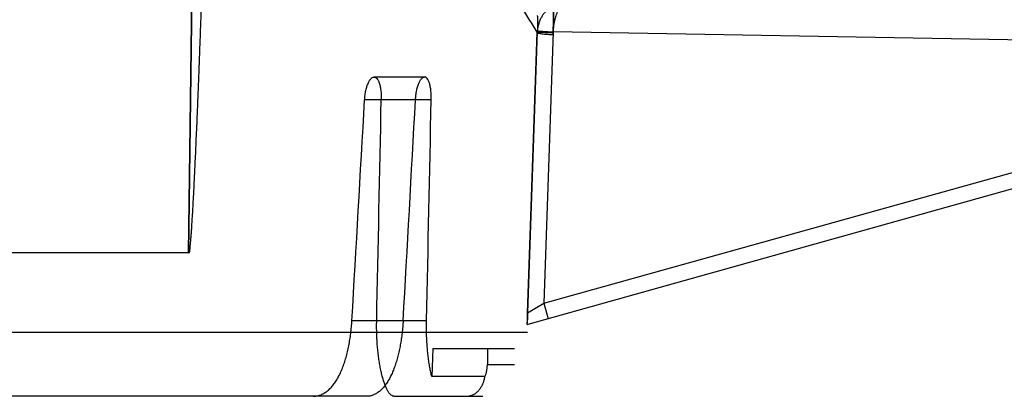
# Model space of a CAD drawing. Header units: millimetres. Extents: x 0 to 297, y 0 to 210.
# Tile 283 of 455: x 146.063 to 146.496, y 159.128 to 159.294. Entities that reach past the tile are written whole.
import ezdxf

# ---------------------------------------------------------------- set-up
doc = ezdxf.new("R2010")
doc.units = ezdxf.units.MM
doc.header["$LTSCALE"] = 16.335
doc.layers.add('INTFCLR_144815', color=7, linetype='CONTINUOUS')

msp = doc.modelspace()

# ---------------------------------------------------------------- linework, layer by layer
at = {"layer": 'INTFCLR_144815', "color": 9, "linetype": 'Continuous'}
for p, q in [((146.1423717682, 159.5854204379), (146.1375090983, 159.1914782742)), ((146.1375095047, 159.1914782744), (146.1423713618, 159.5854204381)), ((146.7636077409, 159.2932305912), (146.2863621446, 159.1600378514)), ((146.2905694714, 159.2885349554), (146.2862552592, 159.1650802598)), ((146.2862552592, 159.1650802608), (146.2905583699, 159.2882172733)), ((146.2905583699, 159.2882172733), (146.2975490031, 159.2879729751)), ((146.2905956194, 159.2888514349), (146.2975673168, 159.2882905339)), ((146.2975601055, 159.2882906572), (146.2934007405, 159.1692697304)), ((146.6949434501, 159.2813348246), (146.2975601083, 159.2882906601)), ((146.2934007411, 159.1692697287), (146.6949434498, 159.2813348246)), ((146.2411605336, 159.2684782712), (146.2188891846, 159.2684782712)), ((146.2440249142, 159.2585277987), (146.2147691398, 159.2585277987)), ((146.2862552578, 159.1650802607), (146.2934007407, 159.1692697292)), ((146.2862552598, 159.1650802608), (146.2934007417, 159.1692697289)), ((146.2934007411, 159.1692697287), (146.2952824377, 159.1625273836)), ((146.2419674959, 159.1616465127), (146.2091998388, 159.1616465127)), ((146.2687005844, 159.1424782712), (146.2806077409, 159.1424782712)), ((146.2156203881, 159.1284782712), (146.1921750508, 159.1284782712)), ((146.2276456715, 159.1284782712), (146.2666077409, 159.1284782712))]:
    msp.add_line(p, q, dxfattribs=at)
at = {"layer": 'INTFCLR_144815', "color": 7, "linetype": 'Continuous'}
msp.add_line((146.2905694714, 159.2885349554), (146.2975601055, 159.2882906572), dxfattribs=at)
at = {"layer": 'INTFCLR_144815', "color": 6, "linetype": 'Continuous'}
for p, q in [((146.1379327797, 159.1914782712), (145.4127189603, 159.1914782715)), ((146.286287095, 159.1564782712), (145.3929283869, 159.1564782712)), ((146.2447179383, 159.1494782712), (146.2442720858, 159.1370960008)), ((146.2447179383, 159.1494782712), (146.2806077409, 159.1494782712)), ((146.2687005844, 159.1494782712), (146.2687005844, 159.1424782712)), ((146.267594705, 159.1370960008), (146.2442720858, 159.1370960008)), ((146.1921750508, 159.1284782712), (146.0198215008, 159.1284782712))]:
    msp.add_line(p, q, dxfattribs=at)
at = {"layer": 'INTFCLR_144815', "color": 9, "linetype": 'Continuous'}
for centre, radius, start, end in [((146.3045503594, 159.2877135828), 0.0140010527, 175.3384861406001, 177.9383445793), ((146.3045586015, 159.2877280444), 0.0070138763, 175.4001298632, 177.9987791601)]:
    msp.add_arc(centre, radius, start, end, dxfattribs=at)
at = {"layer": 'INTFCLR_144815', "color": 6, "linetype": 'Continuous'}
msp.add_arc((146.2550221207, 159.142484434), 0.0136785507, 336.8007056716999, 359.9741853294, dxfattribs=at)
for centre, major_axis, start_param, end_param in [((145.8396077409, 173.2276190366), (0, 16.9499317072), -2.5496427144, -2.5394757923), ((145.8396077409, 164.3392163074), (0, 11.0273403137), -2.0595447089, -2.0496201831), ((145.8396077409, 173.7081218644), (0, 17.671052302), -2.5377874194, -2.5281979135), ((145.8396077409, 164.8197191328), (0, 11.7484609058), -2.0732771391, -2.0638918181)]:
    msp.add_ellipse(centre, major_axis=major_axis, ratio=0.0390783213, start_param=start_param, end_param=end_param, dxfattribs=at)
at = {"layer": 'INTFCLR_144815', "color": 9, "linetype": 'Continuous'}
for points, knots in [([(146.2905583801, 159.2882172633), (146.2899611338, 159.2891610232), (146.2881123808, 159.2920909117), (146.2854235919, 159.2963871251), (146.2831076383, 159.3001246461), (146.2817891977, 159.3022635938), (146.2808025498, 159.303868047), (146.2776991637, 159.3089336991), (146.2720661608, 159.3182637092), (146.2655049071, 159.3294463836), (146.2605134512, 159.3381849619), (146.2574302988, 159.3436675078), (146.2524408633, 159.3526403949), (146.2465452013, 159.3635783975), (146.2407154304, 159.3748817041), (146.2372644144, 159.3817438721), (146.2318839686, 159.3926383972), (146.2238467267, 159.4097408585), (146.2136302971, 159.4337165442), (146.2056945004, 159.4548678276), (146.200943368, 159.4692089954), (146.1988093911, 159.4760576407), (146.1974003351, 159.4806997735), (146.193618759, 159.4936821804), (146.1881825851, 159.5154971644), (146.18428724, 159.5378066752), (146.1825566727, 159.5517489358), (146.1819946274, 159.5569228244), (146.1812280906, 159.5647303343), (146.1800826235, 159.5806481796), (146.1799030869, 159.5953114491), (146.1801506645, 159.6047225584)], [0, 0, 0, 0, 0.0098482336, 0.0305482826, 0.0446902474, 0.0486188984, 0.0527041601, 0.06129888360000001, 0.1010024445, 0.148803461, 0.1756205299, 0.1897403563, 0.2042669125, 0.266150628, 0.2992958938, 0.3164095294, 0.3338797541, 0.4064376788, 0.4830029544, 0.5636279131, 0.6055544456, 0.6162019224, 0.6268808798, 0.6483312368, 0.7354333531, 0.8249684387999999, 0.8478118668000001, 0.859310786, 0.8708579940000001, 0.9169864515, 1, 1, 1, 1]), ([(146.3044933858, 159.3021314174), (146.303737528, 159.3021147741), (146.3025973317, 159.3019935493), (146.3011098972, 159.3016458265), (146.2996245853, 159.3011666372), (146.2981809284, 159.3004921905), (146.2968082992, 159.2996271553), (146.295446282, 159.2985950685), (146.2941906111, 159.2973464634), (146.2930894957, 159.2959006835), (146.2923341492, 159.2946813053), (146.2916828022, 159.2933492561), (146.2909777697, 159.2914287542), (146.2906802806, 159.2898896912), (146.2905956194, 159.2888514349)], [0, 0, 0, 0, 0.1079174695, 0.1626896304, 0.2178622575, 0.3304784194, 0.3889029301, 0.4492238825, 0.574155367, 0.640046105, 0.7083316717, 0.7785588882, 0.8513071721, 1, 1, 1, 1]), ([(146.2975673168, 159.2882905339), (146.2976179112, 159.2893238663), (146.2977733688, 159.2908473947), (146.2981377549, 159.2928048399), (146.2984676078, 159.2941566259), (146.2988472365, 159.2954015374), (146.2993863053, 159.2968551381), (146.3001268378, 159.2984127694), (146.3011380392, 159.2999385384), (146.3022077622, 159.3010689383), (146.3033164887, 159.3018208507), (146.304112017, 159.3020782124), (146.3044933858, 159.3021314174)], [0, 0, 0, 0, 0.1890703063, 0.2791467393, 0.3637448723, 0.443223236, 0.5168566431, 0.6469571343, 0.7574710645, 0.8500644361, 0.9296289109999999, 1, 1, 1, 1])]:
    msp.add_open_spline(points, degree=3, knots=knots, dxfattribs=at)
at = {"layer": 'INTFCLR_144815', "color": 6, "linetype": 'Continuous'}
for points, knots in [([(146.1379327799, 159.1914782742), (146.1379861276, 159.1918424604), (146.1380844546, 159.1926130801), (146.1382171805, 159.1938339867), (146.1383469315, 159.1951840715), (146.1384763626, 159.1966699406), (146.1386070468, 159.1982995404), (146.1387401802, 159.2000823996), (146.1388767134, 159.2020295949), (146.1390174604, 159.2041535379), (146.1391631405, 159.2064678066), (146.1393144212, 159.2089872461), (146.1394719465, 159.2117281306), (146.1396363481, 159.2147081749), (146.1398082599, 159.2179466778), (146.1399883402, 159.2214649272), (146.1401772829, 159.2252864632), (146.1403758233, 159.2294373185), (146.1405847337, 159.2339460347), (146.1408048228, 159.2388437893), (146.1410369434, 159.2441646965), (146.1412819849, 159.249945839), (146.1415408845, 159.256227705), (146.1418146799, 159.2630557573), (146.142104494, 159.2704805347), (146.1424115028, 159.2785572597), (146.1427368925, 159.2873450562), (146.1430819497, 159.2969097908), (146.1434480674, 159.3073250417), (146.1438367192, 159.3186722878), (146.1442494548, 159.3310417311), (146.1446878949, 159.3445334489), (146.1451537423, 159.3592593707), (146.1456487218, 159.3753434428), (146.1461745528, 159.3929233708), (146.1467328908, 159.4121521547), (146.1473252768, 159.4332011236), (146.1479531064, 159.4562658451), (146.1486175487, 159.4815740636), (146.1490626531, 159.4992192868), (146.1492907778, 159.5084578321)], [0, 0, 0, 0, 0.0034810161, 0.0073460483, 0.0116144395, 0.0163078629, 0.0214516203, 0.0270756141, 0.0332159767, 0.0399122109, 0.0472066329, 0.0551462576, 0.06378247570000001, 0.0731710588, 0.08337259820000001, 0.0944534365, 0.1064881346, 0.1195585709, 0.1337546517, 0.1491746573, 0.1659253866, 0.1841245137, 0.2038983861, 0.2253860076, 0.2487521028, 0.2741710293, 0.3018260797, 0.3319188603, 0.3646875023, 0.40038823, 0.4392973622, 0.4817355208, 0.5280523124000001, 0.5786361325, 0.633921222, 0.6943872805, 0.7605672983, 0.8330687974, 0.9126006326, 1, 1, 1, 1]), ([(146.2147691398, 159.2585277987), (146.2147893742, 159.2588836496), (146.2148430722, 159.259588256), (146.2149631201, 159.2606337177), (146.2151207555, 159.2616537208), (146.2153155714, 159.2626407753), (146.2155462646, 159.26358324), (146.215809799, 159.2644727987), (146.2161036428, 159.2652992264), (146.2164243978, 159.266048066), (146.2168491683, 159.2668656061), (146.2173783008, 159.2676457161), (146.2180854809, 159.2682910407), (146.2186310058, 159.2684782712), (146.2188891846, 159.2684782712)], [0, 0, 0, 0, 0.09422095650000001, 0.1867477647, 0.2781187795, 0.3669854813, 0.452625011, 0.5345226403, 0.6121355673, 0.6843742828, 0.7496570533, 0.8556072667, 0.9317505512, 1, 1, 1, 1]), ([(146.2190249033, 159.2684782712), (146.2192978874, 159.2684782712), (146.2199165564, 159.2682380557), (146.2205986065, 159.2673879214), (146.2210419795, 159.2664228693), (146.2213516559, 159.2654720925), (146.2215624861, 159.2646396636), (146.2217387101, 159.263736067), (146.2218795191, 159.2627712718), (146.2219842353, 159.2617562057), (146.2220526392, 159.2607025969), (146.2220845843, 159.2596219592), (146.2220816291, 159.2588941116), (146.222074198, 159.2585277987)], [0, 0, 0, 0, 0.0743302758, 0.1682179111, 0.2904080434, 0.3622443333, 0.4402860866, 0.5240727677, 0.6128123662, 0.7056821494, 0.8018568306, 0.9002368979, 1, 1, 1, 1]), ([(146.2371234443, 159.2585277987), (146.2371433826, 159.258886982), (146.2371959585, 159.2595980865), (146.2373127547, 159.2606528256), (146.2374655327, 159.2616810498), (146.2376538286, 159.2626747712), (146.2378761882, 159.2636221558), (146.2381294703, 159.2645143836), (146.2384110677, 159.2653411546), (146.2387178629, 159.2660882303), (146.2391176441, 159.2668912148), (146.2396096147, 159.2676493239), (146.2402639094, 159.2682838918), (146.2407825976, 159.2684782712), (146.2410322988, 159.2684782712)], [0, 0, 0, 0, 0.0960821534, 0.190397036, 0.2833729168, 0.3736575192, 0.4604553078, 0.5432016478, 0.6212793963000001, 0.6936271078, 0.7587013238, 0.8608002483, 0.9333071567, 1, 1, 1, 1]), ([(146.2440249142, 159.2585277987), (146.2440326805, 159.2588976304), (146.2440367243, 159.2596317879), (146.2440077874, 159.2607204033), (146.2439439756, 159.2617790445), (146.2438456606, 159.2627960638), (146.2437132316, 159.2637604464), (146.243547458, 159.2646618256), (146.2433491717, 159.2654906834), (146.2430588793, 159.2664341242), (146.2426440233, 159.2673877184), (146.2420103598, 159.2682318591), (146.2414192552, 159.2684782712), (146.2411605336, 159.2684782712)], [0, 0, 0, 0, 0.1015903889, 0.2015874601, 0.2990242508, 0.3927967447, 0.4821296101, 0.5662803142, 0.6443985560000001, 0.716051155, 0.8371621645, 0.9289465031, 1, 1, 1, 1]), ([(146.2862552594, 159.1650802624), (146.2862577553, 159.1645451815), (146.286218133, 159.1635589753), (146.2864314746, 159.1621603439), (146.2856312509, 159.1598350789), (146.2863621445, 159.1600378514)], [0, 0, 0, 0, 0.3182438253, 0.5488806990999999, 1, 1, 1, 1]), ([(146.2863621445, 159.1600378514), (146.286005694, 159.1599383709), (146.2864902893, 159.1615772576), (146.2862308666, 159.1624439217), (146.2862742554, 159.1638374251), (146.2862575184, 159.1646285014), (146.2862552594, 159.1650802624)], [0, 0, 0, 0, 0.2200802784, 0.5178900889, 0.7313363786, 1, 1, 1, 1]), ([(146.1921750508, 159.1284782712), (146.1927025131, 159.1284782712), (146.193764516, 159.1285709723), (146.1953192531, 159.1289912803), (146.1968192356, 159.1296840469), (146.1982473, 159.130633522), (146.1996009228, 159.1318272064), (146.2008701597, 159.1332443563), (146.2020560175, 159.1348728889), (146.2031534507, 159.1366918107), (146.204162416, 159.1386864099), (146.205081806, 159.1408383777), (146.2059104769, 159.1431281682), (146.2066504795, 159.1455444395), (146.2073003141, 159.1480646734), (146.2078612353, 159.1506778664), (146.2083326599, 159.1533593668), (146.2087151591, 159.156093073), (146.2090087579, 159.1588600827), (146.2091457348, 159.160715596), (146.2091998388, 159.1616465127)], [0, 0, 0, 0, 0.0393248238, 0.0789950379, 0.1194961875, 0.1619672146, 0.2063999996, 0.2536951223, 0.3035212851, 0.3563779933, 0.4119052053, 0.4700388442, 0.5307412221, 0.5933699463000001, 0.6583728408, 0.7247227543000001, 0.7925832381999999, 0.8613134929, 0.9304786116, 1, 1, 1, 1]), ([(146.2316903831, 159.1616465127), (146.2316388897, 159.1607376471), (146.231510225, 159.1589312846), (146.2312392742, 159.1562426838), (146.2308917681, 159.1535971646), (146.230469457, 159.1510190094), (146.2299725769, 159.1485163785), (146.2294003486, 159.1460952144), (146.2287521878, 159.1437700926), (146.2280345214, 159.1415731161), (146.2272498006, 159.1395131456), (146.2263897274, 159.1375785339), (146.2254549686, 159.1357899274), (146.2244454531, 159.1341604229), (146.2233714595, 159.132713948), (146.2222216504, 159.1314483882), (146.2210040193, 159.1303855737), (146.2197218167, 159.129539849), (146.2183900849, 159.128929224), (146.2170174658, 159.1285600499), (146.2160861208, 159.1284782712), (146.2156203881, 159.1284782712)], [0, 0, 0, 0, 0.0689076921, 0.1370575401, 0.2045183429, 0.2708503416, 0.3347786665, 0.3976164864, 0.4591268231, 0.5174375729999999, 0.5725050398, 0.6259176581, 0.6776090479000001, 0.7251486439, 0.7708744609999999, 0.8137925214, 0.8543358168, 0.8928999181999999, 0.9296627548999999, 0.9647459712, 1, 1, 1, 1]), ([(146.2276456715, 159.1284782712), (146.227321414, 159.1284782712), (146.2267280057, 159.1286971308), (146.2260253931, 159.1293046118), (146.2253960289, 159.1300866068), (146.2247761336, 159.1311066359), (146.2242859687, 159.1321126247), (146.2238978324, 159.1330278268), (146.2236025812, 159.1337918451), (146.2233138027, 159.1346086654), (146.2230324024, 159.1354764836), (146.2227592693, 159.1363933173), (146.2224952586, 159.1373571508), (146.2222412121, 159.1383658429), (146.2219979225, 159.1394172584), (146.2217661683, 159.1405091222), (146.2215466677, 159.1416392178), (146.2213401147, 159.1428052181), (146.221147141, 159.1440048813), (146.2209683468, 159.1452358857), (146.2208042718, 159.1464960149), (146.2206554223, 159.1477829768), (146.2205222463, 159.1490946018), (146.2204051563, 159.1504286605), (146.2203045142, 159.1517830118), (146.2202206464, 159.1531554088), (146.2201538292, 159.1545436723), (146.2201042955, 159.1559455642), (146.2200722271, 159.1573589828), (146.2200577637, 159.1587818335), (146.2200610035, 159.1602121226), (146.2200749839, 159.1611678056), (146.220084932, 159.1616465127)], [0, 0, 0, 0, 0.0276504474, 0.050753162, 0.0789732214, 0.11280876, 0.1523735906, 0.1742816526, 0.1975707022, 0.2222066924, 0.2481505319, 0.2753572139, 0.3037763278, 0.3333607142, 0.3640517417, 0.3957973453, 0.4285365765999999, 0.4622147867, 0.4967694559, 0.5321464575, 0.5682838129, 0.6051278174, 0.642617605, 0.6807016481, 0.7193210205, 0.7584224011, 0.7979452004, 0.8378363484, 0.8780374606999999, 0.9184996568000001, 0.9591703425, 1, 1, 1, 1]), ([(146.2442720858, 159.1370960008), (146.2441084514, 159.1377440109), (146.2437958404, 159.1390943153), (146.2433828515, 159.1412002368), (146.2430137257, 159.1434458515), (146.2426927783, 159.1458148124), (146.2424241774, 159.1482887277), (146.2422114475, 159.1508520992), (146.2420568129, 159.1534856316), (146.2419621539, 159.1561738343), (146.2419288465, 159.1589000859), (146.2419477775, 159.1607282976), (146.2419674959, 159.1616465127)], [0, 0, 0, 0, 0.0810917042, 0.1681233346, 0.2603389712, 0.3571699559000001, 0.4581419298, 0.5622315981, 0.6692237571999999, 0.7781913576, 0.8885663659, 1, 1, 1, 1]), ([(146.2592763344, 159.1284782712), (146.2596346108, 159.1284782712), (146.2603174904, 159.1285289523), (146.2613370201, 159.12875467), (146.2623735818, 159.1291451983), (146.2634490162, 159.129760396), (146.2644936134, 159.1306145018), (146.2654314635, 159.1316712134), (146.2662177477, 159.1328822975), (146.2668457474, 159.1342088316), (146.2673128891, 159.1356195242), (146.2675174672, 159.136598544), (146.267594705, 159.1370960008)], [0, 0, 0, 0, 0.0823299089, 0.1566418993, 0.2392793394, 0.3359174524, 0.4400203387, 0.5479536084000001, 0.6592840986, 0.7707013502, 0.8843175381, 1, 1, 1, 1])]:
    msp.add_open_spline(points, degree=3, knots=knots, dxfattribs=at)
at = {"layer": 'INTFCLR_144815', "color": 7, "linetype": 'Continuous'}
for points, knots in [([(146.2975268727, 159.2869754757), (146.2975514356, 159.2878508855), (146.2975828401, 159.289162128), (146.2976337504, 159.2913071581), (146.2976680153, 159.2929749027), (146.2976959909, 159.2945877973), (146.297718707, 159.2960550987), (146.2977327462, 159.297704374), (146.2977535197, 159.2995984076), (146.2976902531, 159.3010651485), (146.2977179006, 159.3019849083), (146.2976333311, 159.3022514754)], [0, 0, 0, 0, 0.1719227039, 0.2574873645, 0.4212190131, 0.4993867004, 0.5741797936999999, 0.7092638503, 0.8234306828, 0.945098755, 1, 1, 1, 1]), ([(146.2976333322, 159.302251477), (146.2976779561, 159.3018523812), (146.2977393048, 159.3009040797), (146.2977389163, 159.2992087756), (146.2977348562, 159.2974847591), (146.297714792, 159.2958463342), (146.2976939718, 159.294460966), (146.2976675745, 159.2929943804), (146.2976363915, 159.2914640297), (146.2976007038, 159.2898890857), (146.2975741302, 159.2888261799), (146.2975601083, 159.2882906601)], [0, 0, 0, 0, 0.0861064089, 0.2041532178, 0.3639661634, 0.4565138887, 0.556118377, 0.6615965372, 0.7716038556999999, 0.8849244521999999, 1, 1, 1, 1]), ([(146.2905249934, 159.2955168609), (146.290581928, 159.2954270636), (146.2905983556, 159.2950765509), (146.2906557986, 159.2944279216), (146.2906619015, 159.2934390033), (146.2906616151, 159.29229667), (146.2906302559, 159.2904109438), (146.2905888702, 159.2889495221), (146.2905476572, 159.2878774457)], [0, 0, 0, 0, 0.0416955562, 0.1302457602, 0.2608296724, 0.4265304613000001, 0.5792745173, 1, 1, 1, 1]), ([(146.2975268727, 159.2869754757), (146.2971108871, 159.2869915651), (146.2962704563, 159.2870313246), (146.2950177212, 159.287110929), (146.2938248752, 159.2872168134), (146.2924868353, 159.28734604), (146.2915335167, 159.2875758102), (146.290618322, 159.2876851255), (146.2905476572, 159.2878774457)], [0, 0, 0, 0, 0.1765301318, 0.3570023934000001, 0.5311857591, 0.6879651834, 0.9131159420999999, 1, 1, 1, 1])]:
    msp.add_open_spline(points, degree=3, knots=knots, dxfattribs=at)

doc.saveas('drawing.dxf')
